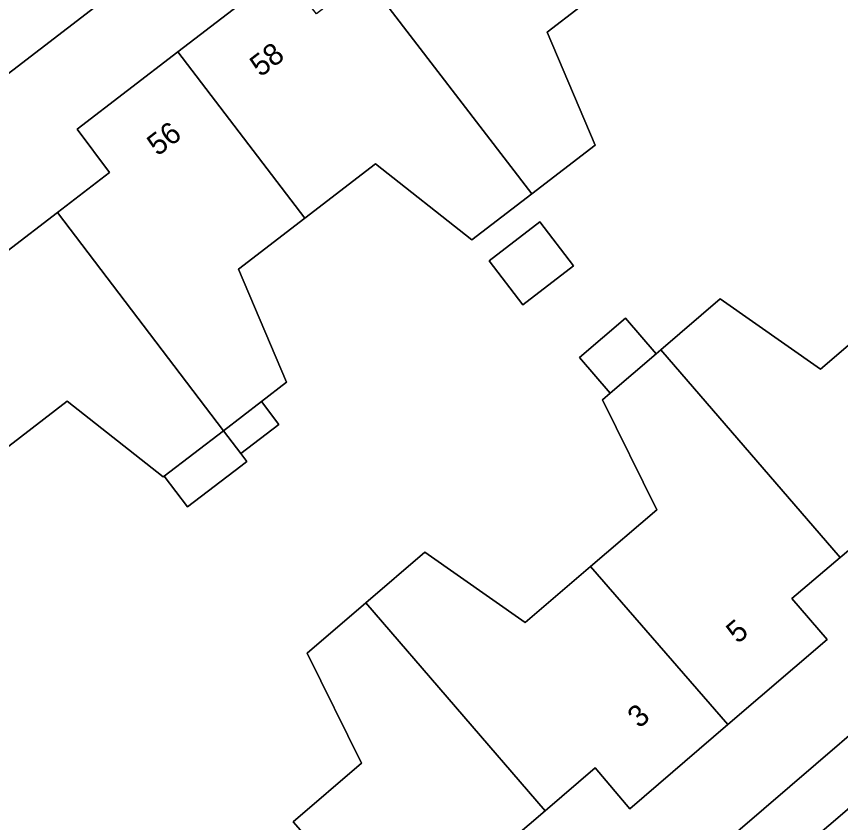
# Model space of a CAD drawing. Extents: x 159352 to 160617, y 385888 to 387323.
# Drawn here: x 160096.58 to 160134.73, y 386592.69 to 386630 of the extents above; entities that cross this region are included whole.
import ezdxf

# ---------------------------------------------------------------- set-up
doc = ezdxf.new("R2010")
doc.units = 0
for name, color, linetype in [('IMGEO_Erf', 7, 'Continuous'), ('IMGEO_Pand', 7, 'Continuous'), ('IMGEO_Pand_nummerreeks', 7, 'Continuous'), ('IMGEO_Rijbaan_lokaal_open', 7, 'Continuous'), ('IMGEO_Voetpad_open', 7, 'Continuous')]:
    doc.layers.add(name, color=color, linetype=linetype)

msp = doc.modelspace()

# ---------------------------------------------------------------- linework, layer by layer
at = {"layer": 'IMGEO_Erf'}
for points in [[(160123.252, 386648.14), (160058.764, 386598.609), (160061.18, 386595.452), (160066.061, 386599.197), (160067.568, 386597.248), (160069.934, 386599.037), (160072.332, 386600.85), (160070.815, 386602.837), (160075.557, 386606.478), (160080.341, 386610.151), (160081.879, 386608.206), (160084.201, 386609.997), (160086.583, 386611.834), (160085.084, 386613.798), (160089.821, 386617.42), (160094.65, 386621.112), (160096.143, 386619.13), (160098.473, 386620.925), (160100.88, 386622.78), (160099.393, 386624.779), (160104.046, 386628.354), (160108.918, 386632.096)], [(160110.037, 386600.526), (160112.751, 386602.854), (160115.494, 386605.207), (160120.138, 386601.945), (160123.165, 386604.542), (160126.225, 386607.167), (160123.706, 386612.253), (160124.066, 386612.562), (160122.654, 386614.207), (160124.78, 386616.03), (160126.191, 386614.385), (160126.409, 386614.572), (160129.155, 386616.928), (160133.8, 386613.665), (160136.816, 386616.252), (160139.902, 386618.9), (160137.382, 386623.986), (160140.278, 386626.47), (160139.64, 386627.24), (160135.57, 386632.155)], [(160124.212, 386631.625), (160121.147, 386629.27), (160123.371, 386624.042), (160120.444, 386621.793), (160117.67, 386619.662), (160113.209, 386623.171), (160109.938, 386620.657), (160106.866, 386618.297), (160109.09, 386613.07), (160107.92, 386612.172), (160108.734, 386611.103), (160106.969, 386609.76), (160107.248, 386609.394), (160106.963, 386609.178), (160104.501, 386607.304), (160103.425, 386608.718), (160103.38, 386608.683), (160098.92, 386612.192), (160095.664, 386609.691)], [(160090.811, 386558.67), (160093.321, 386560.82), (160105.45, 386571.234), (160152.311, 386611.469)], [(160137.041, 386606.913), (160134.719, 386604.947), (160132.482, 386603.053), (160134.109, 386601.155), (160129.521, 386597.219), (160124.98, 386593.323), (160123.381, 386595.216), (160121.054, 386593.226), (160118.84, 386591.332)], [(160110.048, 386591.958), (160109.395, 386592.716), (160112.548, 386595.431), (160110.037, 386600.526)]]:
    msp.add_lwpolyline(points, dxfattribs=at)
msp.add_lwpolyline([(160118.466, 386618.691), (160120.816, 386620.495), (160122.378, 386618.461), (160120.029, 386616.656)], close=True, dxfattribs=at)
at = {"layer": 'IMGEO_Pand'}
for points in [[(160118.33, 386639.306), (160113.676, 386635.745), (160115.161, 386633.781), (160112.704, 386631.86), (160120.444, 386621.793), (160123.371, 386624.042), (160121.147, 386629.27), (160124.212, 386631.625)], [(160109.938, 386620.657), (160113.209, 386623.171), (160117.67, 386619.662), (160120.444, 386621.793), (160112.704, 386631.86), (160110.47, 386630.114), (160108.918, 386632.096), (160104.046, 386628.354)], [(160109.938, 386620.657), (160104.046, 386628.354), (160099.393, 386624.779), (160100.88, 386622.78), (160098.473, 386620.925), (160106.162, 386610.821), (160107.92, 386612.172), (160109.09, 386613.07), (160106.866, 386618.297)], [(160098.473, 386620.925), (160096.143, 386619.13), (160094.65, 386621.112), (160089.821, 386617.42), (160095.664, 386609.691), (160098.92, 386612.192), (160103.38, 386608.683), (160103.425, 386608.718), (160106.162, 386610.821)], [(160118.466, 386618.691), (160120.029, 386616.656), (160122.378, 386618.461), (160120.816, 386620.495)], [(160134.719, 386604.947), (160137.041, 386606.913), (160138.66, 386605.077), (160143.157, 386608.927), (160136.816, 386616.252), (160133.8, 386613.665), (160129.155, 386616.928), (160126.409, 386614.572)], [(160126.191, 386614.385), (160124.78, 386616.03), (160122.654, 386614.207), (160124.066, 386612.562)], [(160126.409, 386614.572), (160126.191, 386614.385), (160124.066, 386612.562), (160123.706, 386612.253), (160126.225, 386607.167), (160123.165, 386604.542), (160129.521, 386597.219), (160134.109, 386601.155), (160132.482, 386603.053), (160134.719, 386604.947)], [(160107.92, 386612.172), (160106.162, 386610.821), (160106.969, 386609.76), (160108.734, 386611.103)], [(160106.969, 386609.76), (160106.162, 386610.821), (160103.425, 386608.718), (160104.501, 386607.304), (160106.963, 386609.178), (160107.248, 386609.394)], [(160121.054, 386593.226), (160123.381, 386595.216), (160124.98, 386593.323), (160129.521, 386597.219), (160123.165, 386604.542), (160120.138, 386601.945), (160115.494, 386605.207), (160112.751, 386602.854)], [(160112.751, 386602.854), (160110.037, 386600.526), (160112.548, 386595.431), (160109.395, 386592.716), (160110.048, 386591.958), (160108.548, 386590.67), (160109.492, 386589.571), (160112.629, 386585.918), (160114.134, 386587.21), (160115.724, 386585.365), (160120.43, 386589.417), (160118.84, 386591.332), (160121.054, 386593.226)]]:
    msp.add_lwpolyline(points, close=True, dxfattribs=at)
at = {"layer": 'IMGEO_Rijbaan_lokaal_open'}
msp.add_lwpolyline([(160161.756, 386607.189), (160161.925, 386607.348), (160162.881, 386608.029), (160158.418, 386613.357), (160158.13, 386613.069), (160157.968, 386612.928), (160156.241, 386611.47), (160154.501, 386610.001), (160151.63, 386607.535), (160146.136, 386602.824), (160142.938, 386600.046), (160138.349, 386596.1), (160132.059, 386590.734), (160129.595, 386588.592), (160124.473, 386584.176), (160118.907, 386579.359), (160115.469, 386576.386), (160106.75, 386568.883), (160094.399, 386558.248), (160092.336, 386556.425)], dxfattribs=at)
at = {"layer": 'IMGEO_Voetpad_open'}
for points in [[(160052.94, 386594.384), (160056.238, 386596.669), (160058.764, 386598.609), (160123.252, 386648.14)], [(160118.581, 386579.737), (160118.907, 386579.359), (160124.473, 386584.176), (160124.19, 386584.516), (160129.315, 386588.919), (160129.595, 386588.592), (160132.059, 386590.734), (160138.349, 386596.1), (160138.087, 386596.458), (160142.643, 386600.367), (160142.938, 386600.046), (160146.136, 386602.824), (160151.63, 386607.535), (160151.37, 386607.877), (160154.195, 386610.317), (160154.501, 386610.001), (160156.241, 386611.47), (160153.728, 386614.582), (160153.709, 386614.584)], [(160153.463, 386612.467), (160152.311, 386611.469), (160105.45, 386571.234), (160093.321, 386560.82), (160090.811, 386558.67)]]:
    msp.add_lwpolyline(points, dxfattribs=at)

# ---------------------------------------------------------------- texts
at = {"layer": 'IMGEO_Pand_nummerreeks'}
for s, rotation, p in [('58', 37.5311, (160107.881, 386627.164)), ('56', 37.5287, (160103.118, 386623.503)), ('5', 40.6284, (160129.977, 386600.93)), ('3', 40.6271, (160125.412, 386597.014))]:
    msp.add_text(s, height=1, rotation=rotation, dxfattribs=at).set_placement(p)

doc.saveas('drawing.dxf')
